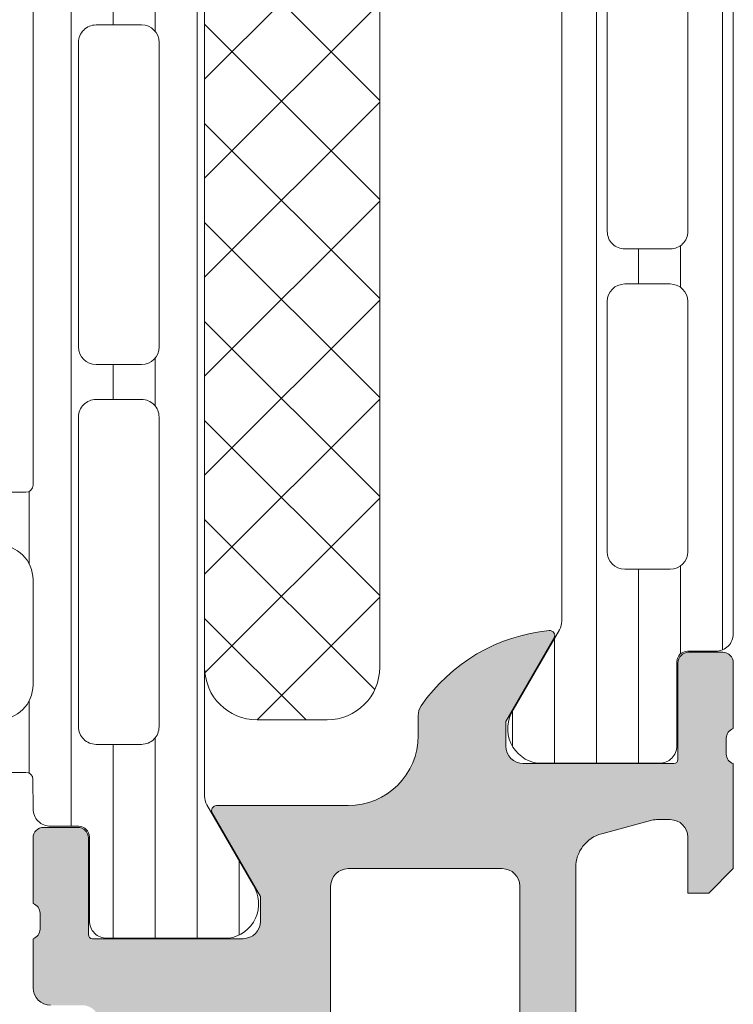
# Model space of a CAD drawing. Header units: millimetres. Extents: x 144573 to 336993, y 74252 to 247042.
# Tile 700 of 1056: x 223325 to 223346, y 174638 to 174666. Entities that reach past the tile are written whole.
import ezdxf

# ---------------------------------------------------------------- set-up
doc = ezdxf.new("R2010")
doc.units = ezdxf.units.MM
doc.layers.add('FASÁDA DETAILNÍ', color=255, linetype='Continuous', lineweight=0)
doc.layers.add('NOVA', color=255, linetype='Continuous', lineweight=0)

# ---------------------------------------------------------------- blocks, each defined once
blk = doc.blocks.new('A$C69D17D4D')
at = {"layer": 'FASÁDA DETAILNÍ'}
h = blk.add_hatch(dxfattribs=at)
h.set_pattern_fill('LINIE', color=256, scale=1.2, angle=90, style=0)
h.set_pattern_definition([(90, (199.7934961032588, 1268.05732668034), (-1.2, 7.347638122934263e-17), [])])
edge = h.paths.add_edge_path()
edge.add_arc((181.8197236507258, 1271.592023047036), 0.3000000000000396, 359.9979247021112, 449.9979247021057)
edge.add_line((181.819734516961, 1271.89202304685), (181.0094031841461, 1271.892051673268))
edge.add_arc((181.0094186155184, 1272.392048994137), 0.4999973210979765, 179.9976177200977, 269.99823168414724, ccw=False)
edge.add_line((180.5094212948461, 1272.392069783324), (180.5081007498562, 1273.233142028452))
edge.add_arc((180.3081007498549, 1273.233142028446), 0.2000000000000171, 359.9999999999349, 449.9999999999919)
edge.add_line((180.3081007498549, 1273.433142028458), (176.2081007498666, 1273.433142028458))
edge.add_arc((176.2081007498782, 1273.933142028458), 0.5, 180, 270, ccw=False)
edge.add_line((175.7081007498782, 1273.933142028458), (175.7081007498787, 1274.763891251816))
edge.add_arc((176.7081007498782, 1274.763891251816), 0.99999999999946, 105.00000000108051, 180, ccw=False)
edge.add_line((176.4492817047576, 1275.7298170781), (177.2081007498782, 1275.933142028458))
edge.add_line((177.2081007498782, 1275.933142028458), (177.2081007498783, 1274.933142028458))
edge.add_line((177.2081007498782, 1274.933142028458), (179.5081007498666, 1274.933142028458))
edge.add_arc((179.5063915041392, 1275.937268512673), 1.004127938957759, 270.0975300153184, 359.7659122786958)
edge.add_line((180.5105110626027, 1275.933166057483), (180.5105110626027, 1278.933044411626))
edge.add_arc((179.5063917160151, 1278.929016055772), 1.004127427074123, 0.2298596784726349, 89.90248202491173)
edge.add_line((179.5081007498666, 1279.933142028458), (177.2081007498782, 1279.933142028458))
edge.add_line((177.2081007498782, 1279.933142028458), (177.2081007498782, 1278.933142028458))
edge.add_line((177.2081007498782, 1278.933142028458), (176.4492817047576, 1279.136466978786))
edge.add_arc((176.7081007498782, 1280.102392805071), 0.999999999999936, 179.999999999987, 254.9999999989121, ccw=False)
edge.add_line((175.7081007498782, 1280.102392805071), (175.7081007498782, 1280.933142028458))
edge.add_arc((176.2081007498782, 1280.933142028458), 0.4999999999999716, 90.00000000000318, 180, ccw=False)
edge.add_line((176.2081007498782, 1281.433142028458), (180.3081007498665, 1281.433142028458))
edge.add_arc((180.3063721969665, 1281.637315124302), 0.2041804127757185, 270.4850610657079, 358.8441310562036)
edge.add_line((180.5105110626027, 1281.633196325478), (180.5105339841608, 1307.47456313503))
edge.add_arc((181.0105313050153, 1307.474547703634), 0.4999973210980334, 89.99761772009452, 179.9982316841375, ccw=False)
edge.add_line((181.0105520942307, 1307.974545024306), (181.8208834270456, 1307.974516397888))
edge.add_arc((181.8208942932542, 1308.27451639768), 0.300000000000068, 269.997924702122, 359.9979247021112)
edge.add_line((182.120894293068, 1308.274505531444), (182.1206492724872, 1310.67450392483))
edge.add_arc((182.620645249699, 1310.674488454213), 0.4999959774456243, 89.99762222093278, 179.9982271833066, ccw=False)
edge.add_line((182.620665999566, 1311.17448443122), (186.0972074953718, 1311.174357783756))
edge.add_arc((185.9548609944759, 1310.184544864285), 0.9999960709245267, -32.72909139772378, 81.81631665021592, ccw=False)
edge.add_line((186.7960940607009, 1309.643879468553), (185.4775416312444, 1307.360270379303))
edge.add_arc((185.9105452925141, 1307.110254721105), 0.499999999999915, 149.9979281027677, 179.9978647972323)
edge.add_line((185.4105452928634, 1307.11027335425), (185.4094589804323, 1272.756004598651))
edge.add_arc((185.9094589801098, 1272.755987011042), 0.5000000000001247, 179.9979846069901, 209.9979213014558)
edge.add_line((185.4764372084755, 1272.506002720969), (186.7948242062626, 1270.222298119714))
edge.add_arc((185.9535519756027, 1269.681693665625), 0.9999960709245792, -81.8204672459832, 32.72494080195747, ccw=False)
edge.add_line((186.0958267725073, 1268.691870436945), (182.6192852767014, 1268.69199708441))
edge.add_arc((182.6193007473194, 1269.191993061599), 0.4999959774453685, 179.9976222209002, 269.99822718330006, ccw=False)
edge.add_line((182.1193047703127, 1269.192013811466), (182.1197236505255, 1271.592012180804))
edge = h.paths.add_edge_path(flags=16)
edge.add_line((182.309999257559, 1295.783135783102), (183.6099933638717, 1295.783135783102))
edge.add_arc((183.6099970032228, 1296.283132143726), 0.4999963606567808, 269.9995829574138, 360.0004170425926)
edge.add_line((184.1099933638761, 1296.283135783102), (184.1099933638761, 1305.133129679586))
edge.add_arc((183.6099970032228, 1305.133133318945), 0.4999963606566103, 359.9995829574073, 450.0004170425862)
edge.add_line((183.6099933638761, 1305.633129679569), (182.3099992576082, 1305.633129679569))
edge.add_arc((182.3099826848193, 1305.133129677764), 0.5000000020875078, 89.99810089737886, 179.9999997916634)
edge.add_line((181.8099826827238, 1305.133129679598), (181.8099826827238, 1296.283135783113))
edge.add_arc((182.3099826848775, 1296.283135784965), 0.5000000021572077, 180.0000002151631, 270.0018990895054)
edge = h.paths.add_edge_path(flags=16)
edge.add_arc((182.3099826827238, 1285.583129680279), 0.5, 179.9999999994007, 270)
edge.add_line((182.3099826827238, 1285.083129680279), (183.6099933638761, 1285.083129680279))
edge.add_arc((183.6099933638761, 1285.583129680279), 0.5, 270, 360.0000000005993)
edge.add_line((184.1099933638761, 1285.583129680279), (184.1099933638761, 1294.283135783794))
edge.add_arc((183.6099933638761, 1294.2831357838), 0.5, 5.9926739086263e-10, 89.99999999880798)
edge.add_line((183.6099933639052, 1294.7831357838), (182.3099826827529, 1294.7831357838))
edge.add_arc((182.3099826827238, 1294.2831357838), 0.5, 89.99999999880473, 179.9999999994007)
edge.add_line((181.8099826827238, 1294.2831357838), (181.8099826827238, 1285.583129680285))
edge = h.paths.add_edge_path(flags=16)
edge.add_arc((183.6099970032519, 1283.583133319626), 0.4999963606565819, 359.9995829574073, 450.0004170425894)
edge.add_line((183.6099933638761, 1284.083129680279), (182.3099992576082, 1284.083129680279))
edge.add_arc((182.3099826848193, 1283.583129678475), 0.5000000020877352, 89.9981008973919, 179.9999997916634)
edge.add_line((181.8099826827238, 1283.583129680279), (181.8099826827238, 1274.733120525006))
edge.add_arc((182.3099674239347, 1274.733120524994), 0.4999847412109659, 179.9999999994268, 269.9999999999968)
edge.add_line((182.3099674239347, 1274.233135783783), (183.6099781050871, 1274.233135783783))
edge.add_arc((183.6099781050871, 1274.733151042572), 0.5000152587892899, 270, 360.0000000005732)
edge.add_line((184.1099933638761, 1274.733151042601), (184.1099933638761, 1283.583129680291))
h = blk.add_hatch(dxfattribs=at)
h.set_pattern_fill('_USER', color=256, scale=1.2, angle=90, style=0, pattern_type=0)
h.set_pattern_definition([(90, (0, 0), (-1.2, 7.347638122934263e-17), [])])
edge = h.paths.add_edge_path()
edge.add_line((195.5435222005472, 1277.506049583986), (194.2250524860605, 1275.222392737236))
edge.add_arc((195.0663051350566, 1274.681757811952), 0.9999960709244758, 507.2729839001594, 621.8183919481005)
edge.add_line((194.9239944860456, 1273.69193973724), (198.400535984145, 1273.69193973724))
edge.add_arc((198.4005386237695, 1274.191935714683), 0.4999959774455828, 269.9996975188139, 360.0003024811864)
edge.add_line((198.9005346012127, 1274.191938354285), (198.9002026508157, 1276.591936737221))
edge.add_arc((199.2002026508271, 1276.591936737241), 0.3000000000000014, 450, 539.9999999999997, ccw=False)
edge.add_line((199.2002026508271, 1276.891936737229), (200.0105339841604, 1276.891936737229))
edge.add_arc((200.0105366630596, 1277.391934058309), 0.4999973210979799, 269.999693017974, 360.0003069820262)
edge.add_line((200.5105339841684, 1277.391936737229), (200.5105339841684, 1307.474411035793))
edge.add_arc((200.0105366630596, 1307.474413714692), 0.4999973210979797, 359.9996930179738, 450.0003069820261)
edge.add_line((200.0105339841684, 1307.974411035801), (199.2002026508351, 1307.974411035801))
edge.add_arc((199.2002026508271, 1308.274411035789), 0.3000000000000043, 180, 269.99999999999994, ccw=False)
edge.add_line((198.9002026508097, 1308.274411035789), (198.9005346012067, 1310.674409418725))
edge.add_arc((198.4005386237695, 1310.674412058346), 0.4999959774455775, 359.9996975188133, 450.0003024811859)
edge.add_line((198.4005359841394, 1311.174408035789), (194.92399448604, 1311.174408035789))
edge.add_arc((195.0663051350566, 1310.184589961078), 0.9999960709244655, 458.1816080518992, 572.7270160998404)
edge.add_line((194.2250524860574, 1309.643955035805), (195.543522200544, 1307.360298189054))
edge.add_arc((195.1105094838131, 1307.110298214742), 0.5000000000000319, 360.000059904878, 389.9999965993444, ccw=False)
edge.add_line((195.6105094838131, 1307.110298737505), (195.6105094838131, 1277.756049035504))
edge.add_arc((195.1105094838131, 1277.756049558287), 0.5000000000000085, 330.0000034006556, 359.9999400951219, ccw=False)
edge = h.paths.add_edge_path(flags=16)
edge.add_line((196.9105202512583, 1298.082766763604), (196.9105355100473, 1305.232791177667))
edge.add_arc((197.4105790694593, 1305.232747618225), 0.5000435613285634, 450.0049911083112, 539.9950088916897, ccw=False)
edge.add_line((197.4105355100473, 1305.732791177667), (198.710544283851, 1305.732791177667))
edge.add_arc((198.7105167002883, 1305.232778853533), 0.5000123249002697, 360.00141220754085, 449.9968392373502, ccw=False)
edge.add_line((199.210529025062, 1305.232791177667), (199.210529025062, 1298.082766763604))
edge.add_arc((198.7104854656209, 1298.082810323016), 0.5000435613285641, 270.0049911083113, 359.9950088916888, ccw=False)
edge.add_line((198.710529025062, 1297.582766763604), (197.4105202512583, 1297.582766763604))
edge.add_arc((197.4105638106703, 1298.082810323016), 0.5000435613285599, 180.0049911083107, 269.9950088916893, ccw=False)
edge = h.paths.add_edge_path(flags=16)
edge.add_line((196.9105202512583, 1279.732767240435), (196.9105202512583, 1286.882793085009))
edge.add_arc((197.4105638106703, 1286.882749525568), 0.5000435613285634, 450.0049911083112, 539.9950088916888, ccw=False)
edge.add_line((197.4105202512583, 1287.382793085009), (198.710529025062, 1287.382793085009))
edge.add_arc((198.7104854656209, 1286.882749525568), 0.5000435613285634, 360.0049911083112, 449.9950088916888, ccw=False)
edge.add_line((199.210529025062, 1286.882793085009), (199.210529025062, 1279.732767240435))
edge.add_arc((198.7104854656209, 1279.732810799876), 0.5000435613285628, 270.00499110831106, 359.99500889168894, ccw=False)
edge.add_line((198.710529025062, 1279.232767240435), (197.4105202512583, 1279.232767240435))
edge.add_arc((197.4105638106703, 1279.732810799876), 0.5000435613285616, 180.004991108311, 269.99500889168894, ccw=False)
edge = h.paths.add_edge_path(flags=16)
edge.add_line((196.9105202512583, 1288.882793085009), (196.9105202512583, 1296.082766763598))
edge.add_arc((197.4104694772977, 1296.082817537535), 0.4999492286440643, 89.99418114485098, 180.0058188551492, ccw=False)
edge.add_line((197.4105202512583, 1296.582766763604), (198.710529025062, 1296.582766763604))
edge.add_arc((198.7105797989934, 1296.082817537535), 0.4999492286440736, 359.9941811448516, 450.00581885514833, ccw=False)
edge.add_line((199.210529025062, 1296.082766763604), (199.210529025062, 1288.882793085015))
edge.add_arc((198.7105797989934, 1288.882742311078), 0.4999492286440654, 269.99418114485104, 360.005818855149, ccw=False)
edge.add_line((198.710529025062, 1288.382793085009), (197.4105202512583, 1288.382793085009))
edge.add_arc((197.4104694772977, 1288.882742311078), 0.4999492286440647, 179.994181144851, 270.005818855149, ccw=False)
h = blk.add_hatch(dxfattribs=at)
h.set_pattern_fill('NETZ', color=256, scale=2, angle=45, style=0)
h.set_pattern_definition([(45, (0, 0), (-1.414213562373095, 1.414213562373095), []), (135, (0, 0), (-1.414213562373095, -1.414213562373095), [])])
h.paths.add_polyline_path([(190.4112687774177, 1276.433016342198, -0.4142135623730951), (188.9112687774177, 1274.933016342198), (186.9112687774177, 1274.933016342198, -0.4142135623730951), (185.4112687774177, 1276.433016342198), (185.4112687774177, 1303.433016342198, -0.4142135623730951), (186.9112687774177, 1304.933016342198), (188.9112687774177, 1304.933016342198, -0.4142135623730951), (190.4112687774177, 1303.433016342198)])
h = blk.add_hatch(color=256, dxfattribs=at)
edge = h.paths.add_edge_path()
edge.add_arc((135.510601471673, 1256.682007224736), 0.5000674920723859, 180.0077324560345, 269.9922675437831, ccw=False)
edge.add_line((135.0105339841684, 1256.681939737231), (135.0105339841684, 1260.68193973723))
edge.add_arc((135.510601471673, 1260.681872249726), 0.5000674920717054, 450.00773245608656, 539.9922675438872, ccw=False)
edge.add_line((135.5105339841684, 1261.181939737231), (136.8105828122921, 1261.181939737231))
edge.add_arc((136.8105459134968, 1260.681902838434), 0.5000369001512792, 360.00422797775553, 449.99577202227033, ccw=False)
edge.add_line((137.3105828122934, 1260.681939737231), (137.3105828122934, 1260.181939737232))
edge.add_line((137.3105828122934, 1260.181939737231), (136.3105828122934, 1260.181939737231))
edge.add_line((136.3105828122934, 1260.181939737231), (136.310582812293, 1258.681939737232))
edge.add_arc((137.3105458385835, 1258.68190276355), 0.9999630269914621, 539.9978814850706, 630.0021185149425)
edge.add_line((137.3105828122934, 1257.681939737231), (141.3105828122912, 1257.681939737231))
edge.add_arc((141.3105059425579, 1258.682016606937), 1.000076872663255, 270.0044039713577, 359.9955960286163)
edge.add_line((142.3105828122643, 1258.681939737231), (142.3105828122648, 1260.181939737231))
edge.add_line((142.3105828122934, 1260.181939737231), (141.3105828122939, 1260.181939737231))
edge.add_line((141.3105828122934, 1260.181939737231), (141.3105828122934, 1260.681939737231))
edge.add_arc((141.810525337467, 1260.681997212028), 0.4999425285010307, 89.9934131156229, 180.0065868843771, ccw=False)
edge.add_line((141.8105828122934, 1261.181939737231), (144.6105706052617, 1261.181939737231))
edge.add_arc((144.6105706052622, 1260.681939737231), 0.5000000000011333, 360.0000000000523, 450.0000000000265, ccw=False)
edge.add_line((145.1105706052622, 1260.681939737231), (145.1105706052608, 1260.481939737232))
edge.add_arc((144.6105706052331, 1260.481939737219), 0.5000000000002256, 269.99999999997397, 359.99999999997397, ccw=False)
edge.add_line((144.6105706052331, 1259.981939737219), (144.1105706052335, 1259.981939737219))
edge.add_arc((144.1106057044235, 1259.481904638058), 0.500035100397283, 450.0040217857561, 539.9959782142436)
edge.add_line((143.6105706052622, 1259.481939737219), (143.6105706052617, 1258.681936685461))
edge.add_arc((144.1105871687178, 1258.681953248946), 0.5000165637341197, 180.0018979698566, 269.9981020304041)
edge.add_line((144.1105706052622, 1258.181936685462), (175.410564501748, 1258.181936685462))
edge.add_line((175.4105645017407, 1258.181936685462), (181.449022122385, 1258.614333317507))
edge.add_arc((181.4105660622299, 1259.613553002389), 0.9999594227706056, 272.2040028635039, 359.9999999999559)
edge.add_line((182.4105254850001, 1259.613553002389), (182.4105254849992, 1266.282005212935))
edge.add_arc((181.9105254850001, 1266.282005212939), 0.5000000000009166, 360.0000000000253, 449.9999999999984)
edge.add_line((181.9105254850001, 1266.782005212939), (181.0105254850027, 1266.782005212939))
edge.add_arc((181.0105254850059, 1267.282005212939), 0.5000000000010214, 180.0000000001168, 270.0000000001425, ccw=False)
edge.add_line((180.5105254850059, 1267.282005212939), (180.5105254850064, 1268.682006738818))
edge.add_arc((180.4316890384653, 1268.949527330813), 0.278895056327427, 286.4198764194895, 361.1645893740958)
edge.add_line((180.7105264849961, 1268.955195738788), (180.7105264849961, 1269.408789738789))
edge.add_arc((180.4316583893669, 1269.414450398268), 0.2789255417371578, 358.8371299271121, 433.5754054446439)
edge.add_line((180.5105254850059, 1269.681993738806), (180.5105254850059, 1271.562004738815))
edge.add_arc((180.8105254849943, 1271.562004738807), 0.3000000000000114, 450.00000000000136, 540, ccw=False)
edge.add_line((180.8105254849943, 1271.862004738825), (181.7904998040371, 1271.862004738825))
edge.add_arc((181.7904998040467, 1271.562004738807), 0.2999999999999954, 360.0000000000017, 450.00000000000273, ccw=False)
edge.add_line((182.0904998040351, 1271.562004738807), (182.0904998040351, 1268.802006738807))
edge.add_arc((182.2104998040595, 1268.802006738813), 0.1200000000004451, 539.9999999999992, 630)
edge.add_line((182.2104998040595, 1268.682006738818), (186.5105254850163, 1268.682006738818))
edge.add_arc((186.5105254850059, 1269.182006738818), 0.5000000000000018, 269.9999999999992, 359.9999999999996)
edge.add_line((187.0105254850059, 1269.182006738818), (187.010525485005, 1269.882006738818))
edge.add_line((187.0105254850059, 1269.882006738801), (185.629030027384, 1272.274827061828))
edge.add_arc((185.7486452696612, 1272.343886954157), 0.1381197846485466, 89.99999999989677, 209.9999999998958, ccw=False)
edge.add_line((185.7486452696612, 1272.482006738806), (189.5105254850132, 1272.482006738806))
edge.add_arc((189.5105254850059, 1274.482006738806), 1.999999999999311, 270.0000000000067, 360.0000000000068)
edge.add_line((191.5105254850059, 1274.482006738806), (191.5105254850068, 1275.050002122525))
edge.add_arc((192.0105254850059, 1275.050002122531), 0.5000000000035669, 505.5209282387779, 539.9999999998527, ccw=False)
edge.add_arc((195.7200240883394, 1272.502528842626), 4.999999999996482, 455.34922800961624, 505.5209282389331, ccw=False)
edge.add_arc((195.2724057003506, 1277.343880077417), 0.1381197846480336, 330.00000000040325, 457.70243749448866, ccw=False)
edge.add_line((195.3920209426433, 1277.274820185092), (194.01052548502, 1274.881999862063))
edge.add_line((194.0105254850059, 1274.88199986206), (194.0105254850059, 1274.181999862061))
edge.add_arc((194.5105254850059, 1274.181999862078), 0.5, 540, 630)
edge.add_line((194.5105254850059, 1273.681999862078), (198.810551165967, 1273.681999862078))
edge.add_arc((198.8105511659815, 1273.801999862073), 0.1199999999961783, 270, 359.9999999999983)
edge.add_line((198.9305511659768, 1273.801999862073), (198.9305511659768, 1276.561997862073))
edge.add_arc((199.2305511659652, 1276.561997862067), 0.2999999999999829, 90, 180.0000000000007, ccw=False)
edge.add_line((199.2305511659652, 1276.861997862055), (200.2105254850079, 1276.861997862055))
edge.add_arc((200.2105254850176, 1276.561997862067), 0.300000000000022, 360.00000000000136, 450, ccw=False)
edge.add_line((200.5105254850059, 1276.561997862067), (200.5105254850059, 1274.681986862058))
edge.add_arc((200.5893925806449, 1274.414443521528), 0.2789255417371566, 466.424594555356, 541.1628700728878)
edge.add_line((200.3105244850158, 1274.408782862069), (200.3105244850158, 1273.955188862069))
edge.add_arc((200.5893619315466, 1273.949520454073), 0.2788950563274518, 538.8354106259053, 613.5801235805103)
edge.add_line((200.5105254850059, 1273.681999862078), (200.5105254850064, 1270.681941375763))
edge.add_line((200.5105254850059, 1270.681941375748), (199.8104531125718, 1269.981838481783))
edge.add_line((199.8104531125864, 1269.981838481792), (199.2104470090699, 1269.981838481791))
edge.add_line((199.2104470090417, 1269.981838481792), (199.2104470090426, 1271.581844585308))
edge.add_arc((198.7104375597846, 1271.581835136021), 0.5000094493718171, 360.0010827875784, 449.9989172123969)
edge.add_line((198.7104470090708, 1272.081844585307), (198.3150189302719, 1272.081844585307))
edge.add_arc((198.3150189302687, 1271.581844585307), 0.5000000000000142, 450.0000000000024, 465.0000000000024)
edge.add_line((198.1856094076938, 1272.064807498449), (196.7517226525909, 1271.680598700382))
edge.add_arc((197.0105416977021, 1270.714672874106), 1.000000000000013, 465.0000000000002, 540.0000000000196)
edge.add_line((196.0105416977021, 1270.714672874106), (196.0105416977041, 1264.981850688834))
edge.add_line((196.0105416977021, 1264.981850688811), (199.2104470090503, 1264.981850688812))
edge.add_line((199.2104470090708, 1264.981850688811), (199.2104470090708, 1265.78183848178))
edge.add_line((199.2104470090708, 1265.78183848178), (199.8104531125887, 1265.781838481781))
edge.add_line((199.8104531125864, 1265.78183848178), (200.5104348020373, 1264.569405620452))
edge.add_line((200.5104348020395, 1264.569405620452), (200.5104348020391, 1263.48185068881))
edge.add_line((200.5104348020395, 1263.481850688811), (185.5105254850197, 1263.481850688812))
edge.add_arc((185.5105254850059, 1262.981850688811), 0.5000000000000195, 449.9999999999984, 540.0000000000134)
edge.add_line((185.0105254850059, 1262.981850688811), (185.0105254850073, 1257.181939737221))
edge.add_arc((184.0105254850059, 1257.181939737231), 1, 270, 360.00000000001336, ccw=False)
edge.add_line((184.0105254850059, 1256.181939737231), (135.5105339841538, 1256.181939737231))
edge = h.paths.add_edge_path(flags=16)
edge.add_line((194.4105416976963, 1265.78183848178), (194.4105416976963, 1270.18183848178))
edge.add_arc((193.9105416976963, 1270.181838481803), 0.5000000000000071, 360.0000000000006, 449.9999999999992)
edge.add_line((193.9105416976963, 1270.681838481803), (189.5105416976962, 1270.681838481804))
edge.add_arc((189.5105416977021, 1270.181838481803), 0.4999999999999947, 449.9999999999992, 540.0000000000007)
edge.add_line((189.0105416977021, 1270.181838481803), (189.0105416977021, 1265.781838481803))
edge.add_arc((189.5105416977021, 1265.78183848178), 0.5, 540, 630)
edge.add_line((189.5105416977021, 1265.28183848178), (193.9105416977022, 1265.28183848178))
edge.add_arc((193.9105416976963, 1265.78183848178), 0.4999999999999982, 270, 360.0000000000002)
for p, q in [((200.5105339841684, 1277.391936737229), (200.5105339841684, 1307.474411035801)), ((195.6105094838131, 1307.110298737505), (195.6105094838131, 1277.756049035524)), ((196.9105202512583, 1288.882793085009), (196.9105202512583, 1296.082766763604)), ((199.210529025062, 1296.082766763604), (199.210529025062, 1288.882793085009)), ((198.710529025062, 1288.382793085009), (197.4105202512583, 1288.382793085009)), ((197.4105202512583, 1287.382793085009), (198.710529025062, 1287.382793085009)), ((196.9105202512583, 1279.732767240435), (196.9105202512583, 1286.882793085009)), ((199.210529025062, 1286.882793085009), (199.210529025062, 1279.732767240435)), ((198.710529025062, 1279.232767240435), (197.4105202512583, 1279.232767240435)), ((195.5435222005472, 1277.506049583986), (194.2250524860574, 1275.222392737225)), ((195.3920209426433, 1277.274820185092), (194.0105254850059, 1274.88199986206)), ((199.2002026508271, 1276.891936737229), (200.0105339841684, 1276.891936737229)), ((199.2305511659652, 1276.861997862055), (200.2105254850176, 1276.861997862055)), ((198.9005346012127, 1274.191938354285), (198.9002026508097, 1276.591936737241)), ((198.9305511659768, 1273.801999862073), (198.9305511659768, 1276.561997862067)), ((200.5105254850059, 1276.561997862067), (200.5105254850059, 1274.681986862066)), ((191.5105254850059, 1274.482006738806), (191.5105254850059, 1275.050002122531)), ((194.0105254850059, 1274.88199986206), (194.0105254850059, 1274.181999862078)), ((200.3105244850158, 1274.408782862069), (200.3105244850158, 1273.955188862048)), ((194.5105254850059, 1273.681999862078), (198.8105511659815, 1273.681999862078)), ((194.9239944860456, 1273.69193973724), (198.4005359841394, 1273.69193973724)), ((200.5105254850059, 1273.681999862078), (200.5105254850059, 1270.681941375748)), ((185.7486452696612, 1272.482006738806), (189.5105254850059, 1272.482006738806)), ((187.0105254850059, 1269.882006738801), (185.6290300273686, 1272.274827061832)), ((180.8105254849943, 1271.862004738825), (181.7904998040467, 1271.862004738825)), ((198.1856094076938, 1272.064807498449), (196.7517226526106, 1271.68059870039)), ((198.7104470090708, 1272.081844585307), (198.3150189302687, 1272.081844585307)), ((180.5105254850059, 1269.681993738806), (180.5105254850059, 1271.562004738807)), ((182.0904998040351, 1271.562004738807), (182.0904998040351, 1268.802006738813)), ((199.2104470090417, 1269.981838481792), (199.2104470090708, 1271.581844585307)), ((196.0105416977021, 1270.714672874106), (196.0105416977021, 1264.981850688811)), ((193.9105416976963, 1270.681838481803), (189.5105416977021, 1270.681838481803)), ((200.5105254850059, 1270.681941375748), (199.8104531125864, 1269.981838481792)), ((189.0105416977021, 1270.181838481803), (189.0105416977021, 1265.78183848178)), ((194.4105416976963, 1265.78183848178), (194.4105416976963, 1270.181838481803)), ((187.0105254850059, 1269.182006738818), (187.0105254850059, 1269.882006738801)), ((199.8104531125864, 1269.981838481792), (199.2104470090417, 1269.981838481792)), ((180.7105264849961, 1268.955195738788), (180.7105264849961, 1269.408789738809)), ((180.5105254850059, 1267.282005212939), (180.5105254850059, 1268.682006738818)), ((182.2104998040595, 1268.682006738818), (186.5105254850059, 1268.682006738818))]:
    blk.add_line(p, q, dxfattribs=at)
for points in [[(179.5081007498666, 1274.933142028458, 0.4125193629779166), (180.5105110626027, 1275.933166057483), (180.5105110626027, 1278.93304441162, 0.4125410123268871), (179.5081007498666, 1279.933142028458)], [(176.2081007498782, 1281.433142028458), (180.3081007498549, 1281.433142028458, 0.4058498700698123), (180.5105110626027, 1281.633196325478), (180.5105339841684, 1307.474563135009, -0.4142167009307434)], [(185.4105452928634, 1307.11027335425), (185.4094589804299, 1272.756004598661, 0.1316522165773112), (185.4764372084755, 1272.506002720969), (186.7948242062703, 1270.222298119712, -0.5460410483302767), (186.0958267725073, 1268.691870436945), (182.6192852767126, 1268.691997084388, -0.4142166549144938), (182.1193047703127, 1269.192013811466), (182.1197236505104, 1271.592012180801, 0.4142135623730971), (181.819734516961, 1271.89202304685), (181.0094031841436, 1271.892051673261, -0.4142167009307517), (180.5094212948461, 1272.392069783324), (180.5081007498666, 1273.233142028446, 0.414213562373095), (180.3081007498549, 1273.433142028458), (176.2081007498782, 1273.433142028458, -0.414213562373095)]]:
    blk.add_lwpolyline(points, format="xyb", dxfattribs=at)
for points in [[(185.4112687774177, 1303.433016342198), (185.4112687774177, 1276.433016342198, 0.414213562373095), (186.9112687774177, 1274.933016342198), (188.9112687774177, 1274.933016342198, 0.414213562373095), (190.4112687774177, 1276.433016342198), (190.4112687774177, 1303.433016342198, 0.414213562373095), (188.9112687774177, 1304.933016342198), (186.9112687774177, 1304.933016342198, 0.414213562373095)], [(181.8099826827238, 1285.583129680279, 0.4142135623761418), (182.3099826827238, 1285.083129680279), (183.6099933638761, 1285.083129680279, 0.4142135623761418), (184.1099933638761, 1285.583129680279), (184.1099933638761, 1294.2831357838, 0.4142135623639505), (183.6099933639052, 1294.7831357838), (182.3099826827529, 1294.7831357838, 0.414213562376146), (181.8099826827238, 1294.2831357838)], [(184.1099933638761, 1283.583129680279, 0.4142178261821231), (183.6099933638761, 1284.083129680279), (182.3099992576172, 1284.083129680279, 0.4142232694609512), (181.8099826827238, 1283.583129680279), (181.8099826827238, 1274.733120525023, 0.4142135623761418), (182.3099674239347, 1274.233135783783), (183.6099781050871, 1274.233135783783, 0.4142135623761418), (184.1099933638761, 1274.733151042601)]]:
    blk.add_lwpolyline(points, format="xyb", close=True, dxfattribs=at)
for centre, radius, start, end in [((197.4104694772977, 1288.882742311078), 0.4999492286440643, 179.9941811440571, 270.0058188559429), ((198.7105797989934, 1288.882742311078), 0.4999492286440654, 269.9941811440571, 0.005818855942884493), ((197.4105638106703, 1286.882749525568), 0.5000435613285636, 90.00499110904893, 179.9950088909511), ((198.7104854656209, 1286.882749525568), 0.5000435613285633, 0.004991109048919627, 89.99500889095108), ((197.4105638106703, 1279.732810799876), 0.5000435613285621, 180.0049911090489, 269.9950088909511), ((198.7104854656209, 1279.732810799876), 0.5000435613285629, 270.0049911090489, 359.9950088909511), ((195.1105094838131, 1277.756049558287), 0.5000000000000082, 330.0000034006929, 359.9999400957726), ((195.7200240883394, 1272.502528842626), 4.999999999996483, 95.34922801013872, 145.5209282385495), ((195.2724057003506, 1277.343880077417), 0.1381197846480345, 329.9999999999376, 97.70243749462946), ((200.0105366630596, 1277.391934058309), 0.4999973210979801, 269.9996930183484, 0.0003069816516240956), ((199.2002026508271, 1276.591936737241), 0.3000000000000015, 90, 180), ((199.2305511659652, 1276.561997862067), 0.2999999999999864, 90, 180), ((200.2105254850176, 1276.561997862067), 0.3000000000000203, 0, 90), ((192.0105254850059, 1275.050002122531), 0.5000000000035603, 145.5209282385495, 180), ((195.0663051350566, 1274.681757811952), 0.9999960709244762, 147.2729839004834, 261.818391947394), ((200.5893925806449, 1274.414443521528), 0.2789255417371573, 106.4245945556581, 181.1628700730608), ((189.5105254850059, 1274.482006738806), 1.999999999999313, 270, 0), ((194.5105254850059, 1274.181999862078), 0.5, 180, 270), ((198.4005386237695, 1274.191935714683), 0.4999959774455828, 269.9996975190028, 0.0003024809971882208), ((200.5893619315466, 1273.949520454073), 0.2788950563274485, 178.8354106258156, 253.5801235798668), ((198.8105511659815, 1273.801999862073), 0.1199999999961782, 270, 0), ((185.7486452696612, 1272.343886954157), 0.1381197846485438, 90, 210.0000000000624), ((180.8105254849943, 1271.562004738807), 0.3000000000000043, 90, 180), ((181.7904998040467, 1271.562004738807), 0.2999999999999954, 0, 90), ((198.3150189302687, 1271.581844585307), 0.5000000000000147, 90, 104.9999999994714), ((198.7104375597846, 1271.581835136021), 0.5000094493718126, 0.001082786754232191, 89.99891721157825), ((197.0105416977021, 1270.714672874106), 1.000000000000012, 104.9999999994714, 180), ((189.5105416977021, 1270.181838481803), 0.4999999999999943, 90, 180), ((193.9105416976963, 1270.181838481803), 0.5000000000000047, 0, 90), ((180.4316583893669, 1269.414450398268), 0.2789255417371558, 358.8371299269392, 73.57540544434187), ((186.5105254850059, 1269.182006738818), 0.5000000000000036, 270, 0), ((180.4316890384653, 1268.949527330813), 0.2788950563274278, 286.4198764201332, 1.164589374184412), ((182.2104998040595, 1268.802006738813), 0.1200000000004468, 180, 270), ((181.0105254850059, 1267.282005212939), 0.5000000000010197, 180, 270)]:
    blk.add_arc(centre, radius, start, end, dxfattribs=at)

msp = doc.modelspace()

# ---------------------------------------------------------------- block references
at = {"layer": 'NOVA', "ltscale": 300}
msp.add_blockref('A$C69D17D4D', (223144.9987451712, 173371.2585875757), dxfattribs=at)

doc.saveas('drawing.dxf')
